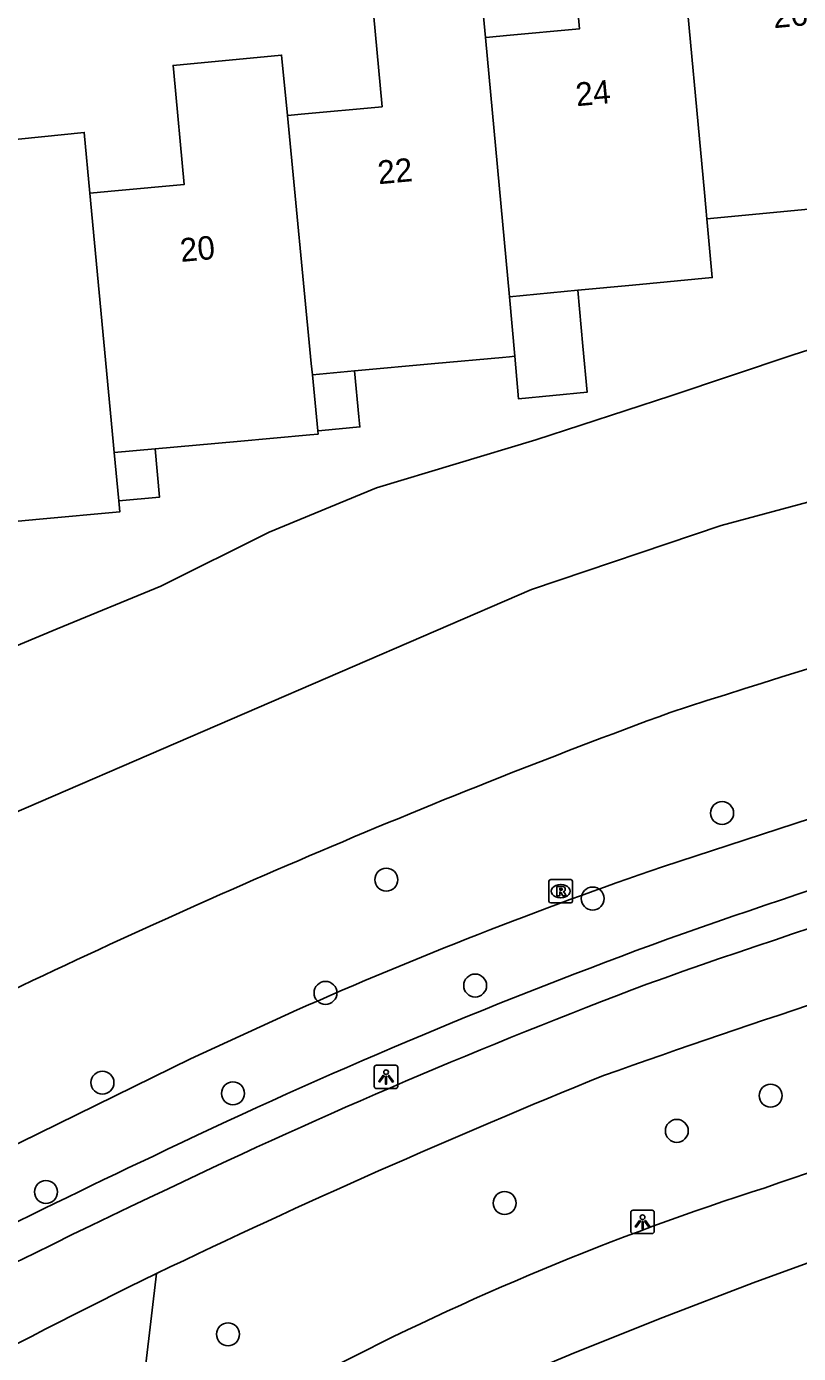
# Model space of a CAD drawing. Extents: x 157793 to 159380, y 380882 to 382313.
# Drawn here: x 158409.8 to 158442.7, y 381119.6 to 381176.2 of the extents above; entities that cross this region are included whole.
import ezdxf

# ---------------------------------------------------------------- set-up
doc = ezdxf.new("R2010")
doc.units = 0
for name, color, linetype in [('IMGEO_Berm_groen', 7, 'Continuous'), ('IMGEO_Boom', 7, 'Continuous'), ('IMGEO_Damwand', 7, 'Continuous'), ('IMGEO_Erf', 7, 'Continuous'), ('IMGEO_Fietspad_gesloten', 7, 'Continuous'), ('IMGEO_Lichtpunt', 7, 'Continuous'), ('IMGEO_Pand', 7, 'Continuous'), ('IMGEO_Pand_nummerreeks', 7, 'Continuous'), ('IMGEO_Rijbaan_regionaal_gesloten', 7, 'Continuous'), ('IMGEO_Rioolput', 7, 'Continuous'), ('IMGEO_Voetpad_open', 7, 'Continuous'), ('IMGEO_Waterloop', 7, 'Continuous')]:
    doc.layers.add(name, color=color, linetype=linetype)

msp = doc.modelspace()

# ---------------------------------------------------------------- linework, layer by layer
at = {"layer": 'IMGEO_Berm_groen'}
for points in [[(158436.892, 381140.398), (158446.76, 381143.613), (158459.662, 381147.415)], [(158390.889, 381118.837), (158395.088, 381121.127), (158403.067, 381125.478), (158416.785, 381132.204), (158421.335, 381134.294)], [(158414.401, 381115.115), (158415.339, 381123.053)]]:
    msp.add_lwpolyline(points, dxfattribs=at)
msp.add_arc((158499.29, 380958.49), 192.312, 108.93299, 113.91348, dxfattribs=at)
at = {"layer": 'IMGEO_Boom'}
for centre in [(158439.435, 381142.685), (158425.126, 381139.846), (158433.92, 381139.042), (158422.538, 381135.02), (158428.913, 381135.333), (158413.035, 381131.193), (158418.594, 381130.735), (158441.502, 381130.638), (158437.505, 381129.137), (158410.626, 381126.532), (158430.168, 381126.058), (158418.384, 381120.464)]:
    msp.add_circle(centre, 0.489, dxfattribs=at)
at = {"layer": 'IMGEO_Damwand'}
msp.add_lwpolyline([(158461.647, 381160.946), (158439.392, 381154.94), (158431.317, 381152.221), (158402.773, 381139.885), (158376.054, 381124.651), (158357.637, 381111.936)], dxfattribs=at)
for centre, radius, start, end in [((158536.049, 380844.727), 317.994, 103.35522, 108.1069), ((158549.986, 380841.044), 326.052, 110.23401, 116.05085)]:
    msp.add_arc(centre, radius, start, end, dxfattribs=at)
at = {"layer": 'IMGEO_Erf'}
msp.add_lwpolyline([(158448.623, 381164.199), (158442.422, 381162.212), (158437.246, 381160.472), (158431.501, 381158.604), (158424.709, 381156.548), (158420.131, 381154.666), (158415.517, 381152.366), (158411.111, 381150.536), (158402.33, 381146.878), (158394.215, 381143.332), (158392.367, 381142.523), (158385.487, 381138.402), (158377, 381132.447), (158365.791, 381124.148), (158353.938, 381116.139)], dxfattribs=at)
at = {"layer": 'IMGEO_Fietspad_gesloten'}
msp.add_lwpolyline([(158415.339, 381123.053), (158414.145, 381122.474)], dxfattribs=at)
for centre, radius, start, end in [((158530.865, 380871.159), 280.666, 104.34546, 109.70429), ((158585.505, 380705.306), 452.19, 106.85108, 109.52407), ((158528.203, 380891.984), 260.203, 110.69867, 115.58525), ((158556.65, 380830.026), 325.32, 112.07614, 115.7455), ((158536.355, 380870.037), 283.526, 115.15573, 121.01923), ((158619.044, 380713.706), 457.247, 116.62274, 119.28105)]:
    msp.add_arc(centre, radius, start, end, dxfattribs=at)
at = {"layer": 'IMGEO_Lichtpunt'}
for p, q in [((158424.617, 381131.841), (158424.617, 381131.034)), ((158424.617, 381131.841), (158424.617, 381131.034)), ((158425.519, 381131.936), (158424.711, 381131.936)), ((158425.519, 381131.936), (158424.711, 381131.936)), ((158425.613, 381131.034), (158425.613, 381131.841)), ((158425.613, 381131.034), (158425.613, 381131.841)), ((158424.711, 381130.94), (158425.519, 381130.94)), ((158424.711, 381130.94), (158425.519, 381130.94)), ((158435.546, 381125.657), (158435.546, 381124.85)), ((158435.546, 381125.657), (158435.546, 381124.85)), ((158436.448, 381125.752), (158435.64, 381125.752)), ((158436.448, 381125.752), (158435.64, 381125.752)), ((158436.542, 381124.85), (158436.542, 381125.657)), ((158436.542, 381124.85), (158436.542, 381125.657)), ((158435.64, 381124.756), (158436.448, 381124.756)), ((158435.64, 381124.756), (158436.448, 381124.756))]:
    msp.add_line(p, q, dxfattribs=at)
for points in [[(158424.991, 381131.505), (158425.03, 381131.477), (158424.842, 381131.215), (158424.804, 381131.242), (158424.991, 381131.505)], [(158425.093, 381131.457), (158425.14, 381131.457), (158425.14, 381131.135), (158425.093, 381131.135), (158425.093, 381131.457)], [(158425.203, 381131.477), (158425.241, 381131.504), (158425.428, 381131.242), (158425.389, 381131.214), (158425.203, 381131.477)], [(158435.92, 381125.321), (158435.959, 381125.293), (158435.771, 381125.031), (158435.733, 381125.058), (158435.92, 381125.321)], [(158436.022, 381125.273), (158436.069, 381125.273), (158436.069, 381124.951), (158436.022, 381124.951), (158436.022, 381125.273)], [(158436.132, 381125.293), (158436.17, 381125.32), (158436.357, 381125.058), (158436.318, 381125.03), (158436.132, 381125.293)]]:
    msp.add_lwpolyline(points, dxfattribs=at)
for centre in [(158425.116, 381131.639), (158436.045, 381125.455)]:
    msp.add_circle(centre, 0.0994, dxfattribs=at)
for centre, start, end in [((158424.711, 381131.841), 90, 180), ((158424.711, 381131.841), 90, 180), ((158425.519, 381131.841), 0, 90), ((158425.519, 381131.841), 0, 90), ((158424.711, 381131.034), 180, 270), ((158424.711, 381131.034), 180, 270), ((158425.519, 381131.034), 270, 0), ((158425.519, 381131.034), 270, 360), ((158435.64, 381125.657), 90, 180), ((158435.64, 381125.657), 90, 180), ((158436.448, 381125.657), 0, 90), ((158436.448, 381125.657), 0, 90), ((158435.64, 381124.85), 180, 270), ((158435.64, 381124.85), 180, 270), ((158436.448, 381124.85), 270, 0), ((158436.448, 381124.85), 270, 360)]:
    msp.add_arc(centre, 0.0946, start, end, dxfattribs=at)
at = {"layer": 'IMGEO_Pand'}
for points in [[(158429.351, 381175.746), (158429.519, 381175.762), (158430.247, 381175.831), (158433.363, 381176.124), (158432.913, 381180.903), (158432.885, 381181.204), (158437.52, 381181.642), (158437.758, 381179.072)], [(158437.758, 381179.072), (158438.678, 381169.136), (158438.737, 381168.506), (158438.781, 381168.026)], [(158420.912, 381172.43), (158421.072, 381172.445), (158421.495, 381172.484), (158424.945, 381172.801), (158424.505, 381177.576), (158424.476, 381177.889), (158429.112, 381178.316), (158429.351, 381175.746)], [(158429.351, 381175.746), (158430.38, 381164.696)], [(158412.502, 381169.117), (158412.653, 381169.131), (158413.559, 381169.214), (158416.516, 381169.486), (158416.069, 381174.261), (158416.041, 381174.563), (158420.664, 381174.999), (158420.912, 381172.43)], [(158421.978, 381161.376), (158421.932, 381161.853), (158420.912, 381172.43)], [(158404.061, 381165.821), (158404.232, 381165.837), (158404.716, 381165.881), (158408.095, 381166.192), (158407.649, 381170.967), (158407.624, 381171.238), (158412.259, 381171.705), (158412.502, 381169.117)], [(158447.167, 381171.841), (158446.978, 381171.823), (158446.307, 381171.761), (158443.737, 381171.524), (158444.013, 381168.511), (158438.781, 381168.026)], [(158413.54, 381158.054), (158413.495, 381158.53), (158412.502, 381169.117)], [(158438.781, 381168.026), (158439.013, 381165.519), (158435.617, 381165.195), (158433.289, 381164.973)], [(158433.289, 381164.973), (158430.38, 381164.696)], [(158433.289, 381164.973), (158433.505, 381162.593), (158433.683, 381160.63), (158430.756, 381160.351), (158430.642, 381161.661), (158430.599, 381162.16)], [(158430.38, 381164.696), (158430.599, 381162.16)], [(158430.599, 381162.16), (158430.37, 381162.14), (158430.08, 381162.113), (158427.201, 381161.852), (158423.772, 381161.539)], [(158423.772, 381161.539), (158421.978, 381161.376)], [(158423.772, 381161.539), (158423.961, 381159.578), (158424.002, 381159.147), (158422.381, 381158.999), (158422.209, 381158.983)], [(158421.978, 381161.376), (158422.209, 381158.983)], [(158422.209, 381158.983), (158422.222, 381158.846), (158421.864, 381158.813), (158418.771, 381158.531), (158415.282, 381158.213)], [(158415.282, 381158.213), (158413.54, 381158.054)], [(158413.54, 381158.054), (158413.733, 381155.999)], [(158415.282, 381158.213), (158415.469, 381156.158), (158413.733, 381155.999)], [(158413.733, 381155.999), (158413.777, 381155.535), (158410.359, 381155.22), (158407.001, 381154.91), (158406.865, 381154.897)]]:
    msp.add_lwpolyline(points, dxfattribs=at)
at = {"layer": 'IMGEO_Rijbaan_regionaal_gesloten'}
msp.add_lwpolyline([(158427.759, 381117.397), (158429.409, 381118.114), (158433.169, 381119.688), (158436.912, 381121.183), (158440.756, 381122.654), (158444.62, 381124.07), (158448.261, 381125.363), (158452.264, 381126.644), (158456.126, 381127.829), (158460.01, 381128.936), (158463.896, 381129.953), (158467.848, 381130.987), (158471.861, 381131.909), (158475.77, 381132.727), (158477.712, 381133.114)], dxfattribs=at)
for centre, radius, start, end in [((158531.244, 380870.96), 271.119, 105.18728, 109.38123), ((158477.345, 381013.883), 118.458, 107.72905, 117.51723)]:
    msp.add_arc(centre, radius, start, end, dxfattribs=at)
at = {"layer": 'IMGEO_Rioolput'}
for p, q in [((158432.058, 381138.928), (158432.058, 381139.78)), ((158432.133, 381139.854), (158432.985, 381139.854)), ((158432.546, 381139.634), (158432.571, 381139.634)), ((158433.059, 381139.78), (158433.059, 381138.928)), ((158432.985, 381138.854), (158432.133, 381138.854)), ((158432.569, 381139.074), (158432.544, 381139.074))]:
    msp.add_line(p, q, dxfattribs=at)
for points in [[(158432.058, 381138.928), (158432.058, 381139.78)], [(158432.133, 381139.854), (158432.985, 381139.854)], [(158432.647, 381139.552), (158432.395, 381139.554), (158432.395, 381139.154)], [(158432.573, 381139.473), (158432.519, 381139.473), (158432.519, 381139.392)], [(158432.519, 381139.392), (158432.571, 381139.392)], [(158433.059, 381139.78), (158433.059, 381138.928)], [(158432.985, 381138.854), (158432.133, 381138.854)], [(158432.395, 381139.154), (158432.519, 381139.154), (158432.519, 381139.316), (158432.53, 381139.316)], [(158432.577, 381139.287), (158432.648, 381139.154), (158432.788, 381139.154), (158432.723, 381139.28)]]:
    msp.add_lwpolyline(points, dxfattribs=at)
for centre, radius, start, end in [((158432.135, 381139.778), 0.0765, 91.552, 178.448), ((158432.135, 381139.778), 0.0765, 91.552, 178.448), ((158432.555, 381139.581), 0.19, 274.7715, 282.9687), ((158432.579, 381139.377), 0.0964, 77.0061, 93.1865), ((158432.593, 381139.434), 0.0378, 276.6634, 79.6772), ((158432.646, 381139.442), 0.109, 350.3612, 89.416), ((158432.644, 381139.442), 0.112, 277.5842, 350.9817), ((158432.983, 381139.778), 0.0765, 1.552, 88.448), ((158432.983, 381139.778), 0.0765, 1.552, 88.448), ((158432.135, 381138.93), 0.0765, 181.552, 268.448), ((158432.135, 381138.93), 0.0765, 181.552, 268.448), ((158432.529, 381139.263), 0.0533, 26.0293, 88.6989), ((158432.628, 381139.227), 0.108, 29.5134, 73.7905), ((158432.983, 381138.93), 0.0765, 271.552, 358.448), ((158432.983, 381138.93), 0.0765, 271.552, 358.448)]:
    msp.add_arc(centre, radius, start, end, dxfattribs=at)
for centre, major_axis, ratio, start_param, end_param in [((158432.545, 381139.354), (-0.387, 0.002), 0.722429, 4.712389, 7.853982), ((158432.57, 381139.354), (-0.39, 0.002), 0.717154, 1.570796, 4.712389)]:
    msp.add_ellipse(centre, major_axis=major_axis, ratio=ratio, start_param=start_param, end_param=end_param, dxfattribs=at)
at = {"layer": 'IMGEO_Voetpad_open'}
for centre, radius, start, end in [((158521.811, 380901.292), 250.754, 104.73595, 110.06764), ((158519.999, 380910.553), 241.437, 110.41782, 115.7306), ((158538.129, 380866.76), 288.772, 115.1988, 118.8681)]:
    msp.add_arc(centre, radius, start, end, dxfattribs=at)
at = {"layer": 'IMGEO_Waterloop'}
msp.add_lwpolyline([(158357.637, 381111.936), (158376.054, 381124.651), (158402.773, 381139.885), (158431.317, 381152.221), (158439.392, 381154.94), (158461.647, 381160.946)], dxfattribs=at)
for centre, radius, start, end in [((158536.049, 380844.727), 317.994, 103.35522, 108.1069), ((158549.986, 380841.044), 326.052, 110.23401, 116.05085)]:
    msp.add_arc(centre, radius, start, end, dxfattribs=at)

# ---------------------------------------------------------------- texts
at = {"layer": 'IMGEO_Pand_nummerreeks'}
for s, rotation, p in [('26', 5.3858, (158441.645, 381176.145)), ('24', 5.3801, (158433.24, 381172.818)), ('22', 5.254, (158424.803, 381169.493)), ('20', 5.2483, (158416.384, 381166.18))]:
    msp.add_text(s, height=1, rotation=rotation, dxfattribs=at).set_placement(p)

doc.saveas('drawing.dxf')
